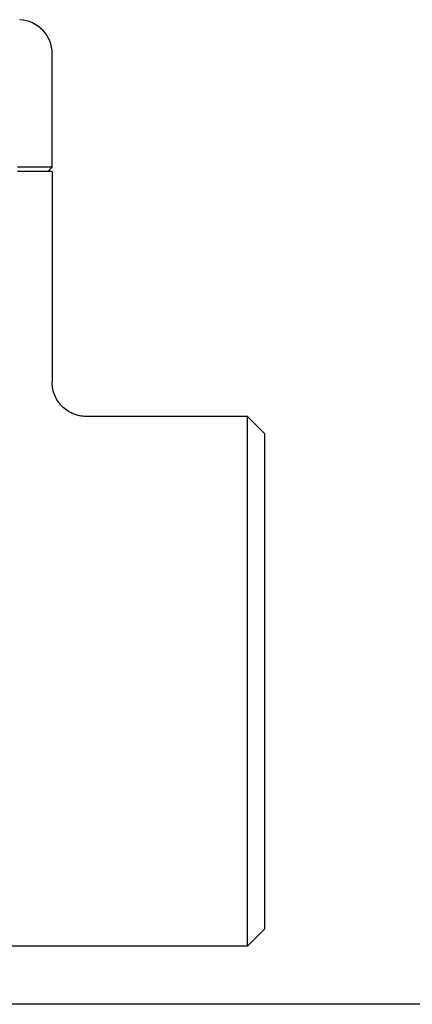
# Model space of a CAD drawing. Header units: inches. Extents: x 36 to 1719, y -84 to 1122.
# Tile 397 of 571: x 1065.25 to 1066.7, y 374.05 to 377.67. Entities that reach past the tile are written whole.
import ezdxf

# ---------------------------------------------------------------- set-up
doc = ezdxf.new("R2010")
doc.units = ezdxf.units.IN
doc.header["$LTSCALE"] = 48
doc.header["$MEASUREMENT"] = 0
doc.layers.add('Visible (ANSI)', color=7, linetype='Continuous', lineweight=30)

msp = doc.modelspace()

# ---------------------------------------------------------------- linework, layer by layer
at = {"layer": 'Visible (ANSI)'}
for p, q in [((1065.37128, 377.1244), (1065.37128, 377.5414)), ((1065.37128, 377.1244), (1065.24392, 377.1244)), ((1065.37128, 377.10877), (1065.24392, 377.10877)), ((1065.37128, 377.1244), (1065.35551, 377.10877)), ((1065.37128, 377.10877), (1065.37128, 376.3324)), ((1066.09003, 376.20752), (1065.49738, 376.20752)), ((1066.15253, 376.14502), (1066.09003, 376.20752)), ((1066.09003, 374.26002), (1066.09003, 376.20752)), ((1066.15253, 376.14502), (1066.15253, 374.32252)), ((1066.15253, 374.32252), (1066.09003, 374.26002)), ((1066.09003, 374.26002), (1064.54269, 374.26002)), ((1079.24768, 374.04627), (1042.74768, 374.04627))]:
    msp.add_line(p, q, dxfattribs=at)
msp.add_ellipse((1065.24517, 377.54151), major_axis=(0.12593, -0.0066), ratio=0.9912318, start_param=0.0519016, end_param=1.5707963, dxfattribs=at)
msp.add_open_spline([(1065.49738, 376.20752), (1065.49727, 376.20752), (1065.49717, 376.20752), (1065.48851, 376.20754), (1065.47999, 376.20843), (1065.46325, 376.21188), (1065.45509, 376.21444), (1065.43221, 376.22425), (1065.41856, 376.23354), (1065.39572, 376.25673), (1065.3867, 376.27036), (1065.37443, 376.30028), (1065.37128, 376.31626), (1065.37128, 376.3324)], degree=3, knots=[-0.00080906, -0.00080906, -0.00080906, -0.00080906, 0, 0, 0.06513682, 0.06513682, 0.13017613, 0.13017613, 0.25481643, 0.25481643, 0.37825086, 0.37825086, 0.50129539, 0.50129539, 0.50129539, 0.50129539], dxfattribs=at)

doc.saveas('drawing.dxf')
